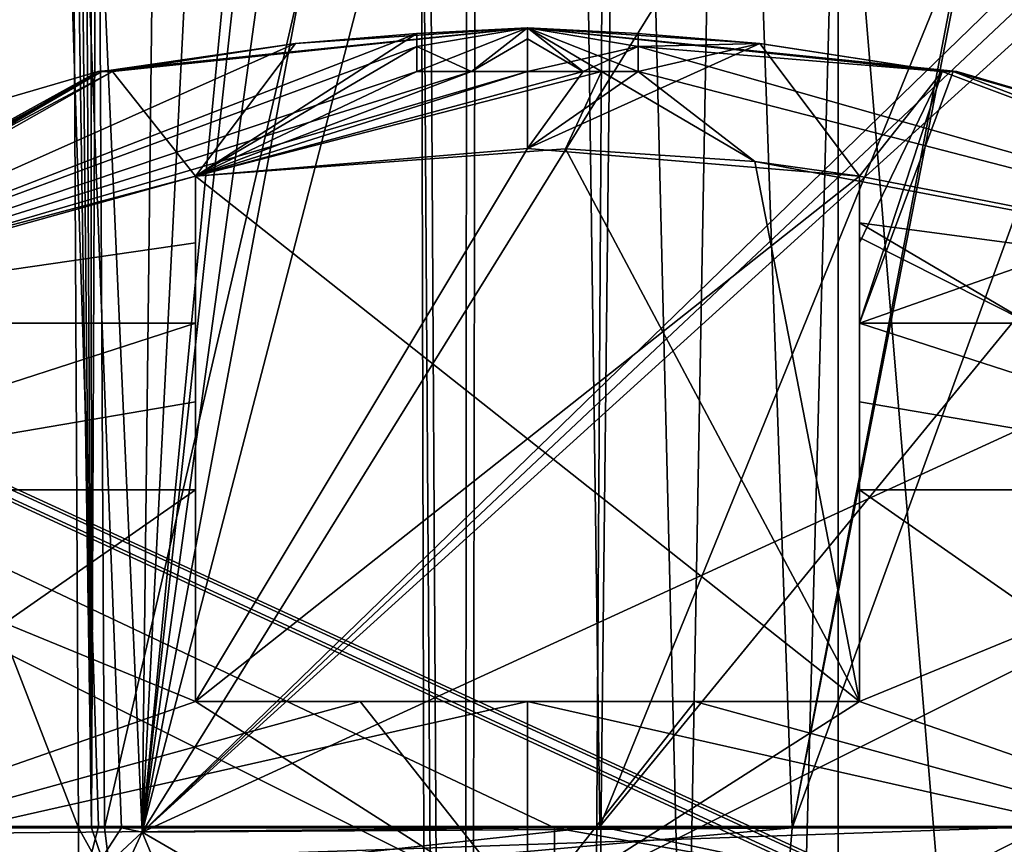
# Model space of a CAD drawing. Header units: millimetres. Extents: x -18.9 to 18.9, y -8.8 to 59.9.
# Tile 313 of 463: x 6.2 to 8.4, y 26.6 to 28.4. Entities that reach past the tile are written whole.
import ezdxf

# ---------------------------------------------------------------- set-up
doc = ezdxf.new("R2010")
doc.units = ezdxf.units.MM
doc.header["$LTSCALE"] = 65.185185
for name, color, linetype in [('1287', 7, 'CONTINUOUS'), ('1288', 7, 'CONTINUOUS'), ('1474', 7, 'CONTINUOUS'), ('1475', 7, 'CONTINUOUS'), ('1574', 7, 'CONTINUOUS'), ('1575', 7, 'CONTINUOUS'), ('1583', 7, 'CONTINUOUS'), ('1603', 7, 'CONTINUOUS'), ('1613', 7, 'CONTINUOUS'), ('1639', 7, 'CONTINUOUS'), ('1640', 7, 'CONTINUOUS'), ('1641', 7, 'CONTINUOUS'), ('1673', 7, 'CONTINUOUS'), ('1683', 7, 'CONTINUOUS'), ('1685', 7, 'CONTINUOUS'), ('2086', 7, 'CONTINUOUS'), ('2094', 7, 'CONTINUOUS'), ('2095', 7, 'CONTINUOUS'), ('2096', 7, 'CONTINUOUS'), ('2920', 7, 'CONTINUOUS'), ('3031', 7, 'CONTINUOUS'), ('3119', 7, 'CONTINUOUS'), ('3120', 7, 'CONTINUOUS'), ('3121', 7, 'CONTINUOUS'), ('3122', 7, 'CONTINUOUS'), ('3123', 7, 'CONTINUOUS'), ('3124', 7, 'CONTINUOUS'), ('3125', 7, 'CONTINUOUS'), ('3126', 7, 'CONTINUOUS'), ('3127', 7, 'CONTINUOUS'), ('3128', 7, 'CONTINUOUS')]:
    doc.layers.add(name, color=color, linetype=linetype)

msp = doc.modelspace()

# ---------------------------------------------------------------- linework, layer by layer
at = {"layer": '1287', "color": 7, "linetype": 'Continuous'}
for points in [[(7.1086, 32.4, 8.3562), (7.1086, 29.8178, 8.3562), (7.3235, -3.5, 7.2708), (7.1086, 32.4, 8.3562)], [(7.5416, 32.4, 6.846), (7.1086, 32.4, 8.3562), (7.3235, -3.5, 7.2708), (7.5416, 32.4, 6.846)], [(8.432, -3.5, 5.9497), (7.5416, 32.4, 6.846), (7.3235, -3.5, 7.2708), (8.432, -3.5, 5.9497)], [(8.7092, 32.4, 5.7947), (7.5416, 32.4, 6.846), (8.432, -3.5, 5.9497), (8.7092, 32.4, 5.7947)], [(7.1086, 29.8178, 8.3562), (7.2136, 29.4592, 9.1227), (7.1795, -3.5, 8.9873), (7.1086, 29.8178, 8.3562)], [(7.3235, -3.5, 7.2708), (7.1086, 29.8178, 8.3562), (7.1795, -3.5, 8.9873), (7.3235, -3.5, 7.2708)], [(7.2136, 29.4592, 9.1227), (7.2325, 29.4323, 9.1875), (7.1795, -3.5, 8.9873), (7.2136, 29.4592, 9.1227)], [(7.2325, 29.4323, 9.1875), (7.5455, 29.241, 9.8726), (7.1795, -3.5, 8.9873), (7.2325, 29.4323, 9.1875)], [(7.5455, 29.241, 9.8726), (7.7685, 29.2165, 10.18), (7.1795, -3.5, 8.9873), (7.5455, 29.241, 9.8726)], [(7.7685, 29.2165, 10.18), (8.0516, 29.1905, 10.4742), (7.1795, -3.5, 8.9873), (7.7685, 29.2165, 10.18)], [(8.0516, 29.1905, 10.4742), (8.0516, -3.5, 10.4742), (7.1795, -3.5, 8.9873), (8.0516, 29.1905, 10.4742)]]:
    msp.add_3dface(points, dxfattribs=at)
at = {"layer": '1288', "color": 7, "linetype": 'Continuous'}
for points in [[(8.0516, -3.5, 10.4742), (8.0516, 29.1905, 10.4742), (10.7699, -3.5, 12.9218), (8.0516, -3.5, 10.4742)], [(8.0516, 29.1905, 10.4742), (9.2835, 29.0956, 11.5834), (10.7699, -3.5, 12.9218), (8.0516, 29.1905, 10.4742)]]:
    msp.add_3dface(points, dxfattribs=at)
at = {"layer": '1474', "color": 7, "linetype": 'Continuous'}
for points in [[(9.4027, 30.5865, -9.5026), (7.9479, 26.593, -9.0068), (9.4347, 34.207, -9.3686), (9.4027, 30.5865, -9.5026)], [(9.4347, 34.207, -9.3686), (7.9479, 26.593, -9.0068), (9.0611, 32.393, -9.2017), (9.4347, 34.207, -9.3686)], [(7.7435, 32.393, -8.7714), (6.3942, 26.593, -9.0949), (6.3776, 29.6262, -8.9892), (7.7435, 32.393, -8.7714)], [(7.9479, 26.593, -9.0068), (6.3942, 26.593, -9.0949), (7.7435, 32.393, -8.7714), (7.9479, 26.593, -9.0068)], [(9.0611, 32.393, -9.2017), (7.9479, 26.593, -9.0068), (7.7435, 32.393, -8.7714), (9.0611, 32.393, -9.2017)], [(9.365, 26.593, -9.6497), (7.9479, 26.593, -9.0068), (9.4027, 30.5865, -9.5026), (9.365, 26.593, -9.6497)]]:
    msp.add_3dface(points, dxfattribs=at)
at = {"layer": '1475', "color": 7, "linetype": 'Continuous'}
for points in [[(6.3356, 26.593, -9.1037), (4.2931, 26.593, -9.1037), (4.0906, 32.393, -8.9011), (6.3356, 26.593, -9.1037)], [(6.3198, 29.6262, -8.9977), (6.3356, 26.593, -9.1037), (4.0906, 32.393, -8.9011), (6.3198, 29.6262, -8.9977)]]:
    msp.add_3dface(points, dxfattribs=at)
at = {"layer": '1574', "color": 7, "linetype": 'Continuous'}
for points in [[(6.3812, 26.5965, 12.2555), (6.1395, 34.2035, 11.9566), (5.9672, 26.5965, 12.0293), (6.3812, 26.5965, 12.2555)], [(6.4793, 26.5832, 12.3371), (6.5683, 34.2035, 12.2382), (6.1395, 34.2035, 11.9566), (6.4793, 26.5832, 12.3371)], [(6.4793, 26.5832, 12.3371), (6.1395, 34.2035, 11.9566), (6.4327, 26.5931, 12.2965), (6.4793, 26.5832, 12.3371)], [(6.4327, 26.5931, 12.2965), (6.1395, 34.2035, 11.9566), (6.3812, 26.5965, 12.2555), (6.4327, 26.5931, 12.2965)]]:
    msp.add_3dface(points, dxfattribs=at)
at = {"layer": '1575', "color": 7, "linetype": 'Continuous'}
for points in [[(6.5683, 34.2035, 12.2382), (6.4793, 26.5832, 12.3371), (6.7748, 32.4035, 12.4664), (6.5683, 34.2035, 12.2382)], [(6.7748, 32.4035, 12.4664), (6.4793, 26.5832, 12.3371), (6.7748, 29.6301, 12.5316), (6.7748, 32.4035, 12.4664)], [(6.7748, 29.6301, 12.5316), (6.4793, 26.5832, 12.3371), (6.7978, 29.495, 12.5555), (6.7748, 29.6301, 12.5316)], [(6.7978, 29.495, 12.5555), (6.4793, 26.5832, 12.3371), (6.865, 29.3722, 12.6189), (6.7978, 29.495, 12.5555)], [(6.865, 29.3722, 12.6189), (6.4793, 26.5832, 12.3371), (6.9832, 29.2686, 12.7277), (6.865, 29.3722, 12.6189)], [(6.9832, 29.2686, 12.7277), (6.4793, 26.5832, 12.3371), (7.1632, 29.2116, 12.8911), (6.9832, 29.2686, 12.7277)], [(7.1632, 29.2116, 12.8911), (6.4793, 26.5832, 12.3371), (8.0681, 29.1438, 13.7075), (7.1632, 29.2116, 12.8911)], [(8.0681, 29.1438, 13.7075), (6.4793, 26.5832, 12.3371), (9.0414, 29.0703, 14.5856), (8.0681, 29.1438, 13.7075)], [(9.0414, 29.0703, 14.5856), (6.4793, 26.5832, 12.3371), (9.0909, 29.0412, 14.6309), (9.0414, 29.0703, 14.5856)], [(9.0909, 29.0412, 14.6309), (6.4793, 26.5832, 12.3371), (9.1125, 28.9705, 14.6519), (9.0909, 29.0412, 14.6309)], [(9.1125, 28.9705, 14.6519), (6.4793, 26.5832, 12.3371), (9.0943, 27.7834, 14.6635), (9.1125, 28.9705, 14.6519)], [(9.0943, 27.7834, 14.6635), (6.4793, 26.5832, 12.3371), (8.5194, 26.5965, 14.1737), (9.0943, 27.7834, 14.6635)], [(6.4793, 26.5832, 12.3371), (6.5745, 26.5287, 12.4241), (8.5194, 26.5965, 14.1737), (6.4793, 26.5832, 12.3371)], [(8.5194, 26.5965, 14.1737), (6.5745, 26.5287, 12.4241), (8.3021, 26.4858, 13.9806), (8.5194, 26.5965, 14.1737)]]:
    msp.add_3dface(points, dxfattribs=at)
at = {"layer": '1583', "color": 7, "linetype": 'Continuous'}
for points in [[(5.0507, 34.2035, 6.356), (7.4082, 34.2035, 4.0342), (5.2841, 26.5965, 5.7554), (5.0507, 34.2035, 6.356)], [(5.2841, 26.5965, 5.7554), (7.4082, 34.2035, 4.0342), (7.5137, 26.5965, 3.8256), (5.2841, 26.5965, 5.7554)], [(7.4082, 34.2035, 4.0342), (10.6149, 34.2035, 3.2184), (7.5137, 26.5965, 3.8256), (7.4082, 34.2035, 4.0342)], [(10.6149, 34.2035, 3.2184), (10.4861, 30.2263, 3.1483), (7.5137, 26.5965, 3.8256), (10.6149, 34.2035, 3.2184)], [(10.4861, 30.2263, 3.1483), (10.3685, 26.5965, 3.0866), (7.5137, 26.5965, 3.8256), (10.4861, 30.2263, 3.1483)]]:
    msp.add_3dface(points, dxfattribs=at)
at = {"layer": '1603', "color": 7, "linetype": 'Continuous'}
for points in [[(8.7, 26.207, -7.5683), (8.7, 34.207, -7.8476), (-8.7, 34.207, -7.8476), (8.7, 26.207, -7.5683)], [(8.7, 26.207, -7.5683), (-8.7, 34.207, -7.8476), (8.3357, 26.3664, -7.5738), (8.7, 26.207, -7.5683)], [(-8.7, 34.207, -7.8476), (-7.4112, 26.593, -7.5817), (7.4112, 26.593, -7.5817), (-8.7, 34.207, -7.8476)], [(8.3357, 26.3664, -7.5738), (-8.7, 34.207, -7.8476), (8.071, 26.4665, -7.5773), (8.3357, 26.3664, -7.5738)], [(8.071, 26.4665, -7.5773), (-8.7, 34.207, -7.8476), (8.007, 26.4875, -7.5781), (8.071, 26.4665, -7.5773)], [(8.007, 26.4875, -7.5781), (-8.7, 34.207, -7.8476), (7.4112, 26.593, -7.5817), (8.007, 26.4875, -7.5781)]]:
    msp.add_3dface(points, dxfattribs=at)
at = {"layer": '1613', "color": 7, "linetype": 'Continuous'}
for points in [[(6.3198, 29.6262, -8.9977), (6.3056, 32.393, -8.9011), (6.3652, 26.5929, -9.1014), (6.3198, 29.6262, -8.9977)], [(6.3652, 26.5929, -9.1014), (6.3056, 32.393, -8.9011), (6.3344, 32.3929, -8.899), (6.3652, 26.5929, -9.1014)], [(6.3627, 32.393, -8.8928), (6.3652, 26.5929, -9.1014), (6.3344, 32.3929, -8.899), (6.3627, 32.393, -8.8928)], [(6.3627, 32.393, -8.8928), (6.3776, 29.6262, -8.9892), (6.3652, 26.5929, -9.1014), (6.3627, 32.393, -8.8928)], [(6.3356, 26.593, -9.1037), (6.3198, 29.6262, -8.9977), (6.3652, 26.5929, -9.1014), (6.3356, 26.593, -9.1037)], [(6.3776, 29.6262, -8.9892), (6.3942, 26.593, -9.0949), (6.3652, 26.5929, -9.1014), (6.3776, 29.6262, -8.9892)]]:
    msp.add_3dface(points, dxfattribs=at)
at = {"layer": '1639', "color": 7, "linetype": 'Continuous'}
for points in [[(4.2931, 26.593, -9.1037), (6.3356, 26.593, -9.1037), (6.3356, 26.4561, -9.1646), (4.2931, 26.593, -9.1037)], [(4.2931, 26.4788, -9.1445), (4.2931, 26.593, -9.1037), (6.3356, 26.4561, -9.1646), (4.2931, 26.4788, -9.1445)]]:
    msp.add_3dface(points, dxfattribs=at)
at = {"layer": '1640', "color": 7, "linetype": 'Continuous'}
for points in [[(6.3356, 26.593, -9.1037), (6.3652, 26.5929, -9.1014), (6.4121, 26.4561, -9.1531), (6.3356, 26.593, -9.1037)], [(6.3356, 26.4561, -9.1646), (6.3356, 26.593, -9.1037), (6.4121, 26.4561, -9.1531), (6.3356, 26.4561, -9.1646)], [(6.3652, 26.5929, -9.1014), (6.3942, 26.593, -9.0949), (6.4121, 26.4561, -9.1531), (6.3652, 26.5929, -9.1014)]]:
    msp.add_3dface(points, dxfattribs=at)
at = {"layer": '1641', "color": 7, "linetype": 'Continuous'}
for points in [[(6.3942, 26.593, -9.0949), (7.9479, 26.593, -9.0068), (6.4121, 26.4561, -9.1531), (6.3942, 26.593, -9.0949)], [(6.4121, 26.4561, -9.1531), (7.9479, 26.593, -9.0068), (7.9367, 26.4561, -9.0667), (6.4121, 26.4561, -9.1531)], [(7.9479, 26.593, -9.0068), (9.365, 26.593, -9.6497), (7.9367, 26.4561, -9.0667), (7.9479, 26.593, -9.0068)], [(7.9367, 26.4561, -9.0667), (9.365, 26.593, -9.6497), (9.3273, 26.4561, -9.6975), (7.9367, 26.4561, -9.0667)]]:
    msp.add_3dface(points, dxfattribs=at)
at = {"layer": '1673', "color": 7, "linetype": 'Continuous'}
for points in [[(4.831, 26.4573, 6.3521), (5.2841, 26.5965, 5.7554), (6.2483, 26.4573, 4.6165), (4.831, 26.4573, 6.3521)], [(5.2841, 26.5965, 5.7554), (7.5137, 26.5965, 3.8256), (6.2483, 26.4573, 4.6165), (5.2841, 26.5965, 5.7554)], [(6.2483, 26.4573, 4.6165), (7.5137, 26.5965, 3.8256), (8.1692, 26.4573, 3.4627), (6.2483, 26.4573, 4.6165)], [(7.5137, 26.5965, 3.8256), (10.3685, 26.5965, 3.0866), (8.1692, 26.4573, 3.4627), (7.5137, 26.5965, 3.8256)], [(10.3685, 26.5965, 3.0866), (10.3671, 26.4573, 3.0268), (8.1692, 26.4573, 3.4627), (10.3685, 26.5965, 3.0866)]]:
    msp.add_3dface(points, dxfattribs=at)
at = {"layer": '1683', "color": 7, "linetype": 'Continuous'}
for points in [[(7.4112, 26.593, -7.5817), (-7.4112, 26.593, -7.5817), (-7.4112, 26.4561, -7.5208), (7.4112, 26.593, -7.5817)], [(7.4112, 26.4561, -7.5208), (7.4112, 26.593, -7.5817), (-7.4112, 26.4561, -7.5208), (7.4112, 26.4561, -7.5208)]]:
    msp.add_3dface(points, dxfattribs=at)
at = {"layer": '1685', "color": 7, "linetype": 'Continuous'}
msp.add_3dface([(8.007, 26.4875, -7.5781), (7.4112, 26.593, -7.5817), (7.4112, 26.4561, -7.5208), (8.007, 26.4875, -7.5781)], dxfattribs=at)
at = {"layer": '2086', "color": 7, "linetype": 'Continuous'}
for points in [[(5.9672, 26.5965, 12.0293), (5.4659, 26.4573, 11.9954), (6.3449, 26.4573, 12.303), (5.9672, 26.5965, 12.0293)], [(6.3812, 26.5965, 12.2555), (5.9672, 26.5965, 12.0293), (6.3449, 26.4573, 12.303), (6.3812, 26.5965, 12.2555)]]:
    msp.add_3dface(points, dxfattribs=at)
at = {"layer": '2094', "color": 7, "linetype": 'Continuous'}
for points in [[(6.4793, 26.5832, 12.3371), (6.4198, 26.4545, 12.3553), (6.5637, 26.3807, 12.4574), (6.4793, 26.5832, 12.3371)], [(6.5745, 26.5287, 12.4241), (6.4793, 26.5832, 12.3371), (6.5637, 26.3807, 12.4574), (6.5745, 26.5287, 12.4241)]]:
    msp.add_3dface(points, dxfattribs=at)
at = {"layer": '2095', "color": 7, "linetype": 'Continuous'}
for points in [[(6.4327, 26.5931, 12.2965), (6.3812, 26.5965, 12.2555), (6.3449, 26.4573, 12.303), (6.4327, 26.5931, 12.2965)], [(6.4793, 26.5832, 12.3371), (6.4327, 26.5931, 12.2965), (6.3449, 26.4573, 12.303), (6.4793, 26.5832, 12.3371)], [(6.4793, 26.5832, 12.3371), (6.3449, 26.4573, 12.303), (6.4198, 26.4545, 12.3553), (6.4793, 26.5832, 12.3371)]]:
    msp.add_3dface(points, dxfattribs=at)
at = {"layer": '2096', "color": 7, "linetype": 'Continuous'}
for points in [[(8.5194, 26.5965, 14.1737), (8.3021, 26.4858, 13.9806), (8.3288, 26.3723, 14.1064), (8.5194, 26.5965, 14.1737)], [(8.4794, 26.4573, 14.2181), (8.5194, 26.5965, 14.1737), (8.3288, 26.3723, 14.1064), (8.4794, 26.4573, 14.2181)]]:
    msp.add_3dface(points, dxfattribs=at)
at = {"layer": '2920', "color": 7, "linetype": 'Continuous'}
for points in [[(7.1, 28.358, -12.7925), (6.6, 28.0655, -13.8082), (7.1, 28.3871, -12.4582), (7.1, 28.358, -12.7925)], [(7.1, 28.3871, -12.4582), (6.6, 28.0655, -13.8082), (6.8258, 28.365, -12.4582), (7.1, 28.3871, -12.4582)], [(7.6, 28.3871, -12.4582), (7.8749, 28.3649, -12.4582), (7.6, 28.3582, -12.791), (7.6, 28.3871, -12.4582)], [(6.8258, 28.365, -12.4582), (6.6, 28.0655, -13.8082), (6.4128, 28.3017, -12.4582), (6.8258, 28.365, -12.4582)], [(8.1, 28.0655, -13.8082), (7.35, 28.1276, -13.8082), (7.8749, 28.3649, -12.4582), (8.1, 28.0655, -13.8082)], [(7.8749, 28.3649, -12.4582), (7.35, 28.1276, -13.8082), (7.6, 28.3017, -13.1454), (7.8749, 28.3649, -12.4582)], [(7.6, 28.3582, -12.791), (7.8749, 28.3649, -12.4582), (7.6, 28.3017, -13.1454), (7.6, 28.3582, -12.791)], [(8.2872, 28.3017, -12.4582), (8.1, 28.0655, -13.8082), (7.8749, 28.3649, -12.4582), (8.2872, 28.3017, -12.4582)], [(7.1, 28.3017, -13.1454), (6.6, 28.0655, -13.8082), (7.1, 28.358, -12.7925), (7.1, 28.3017, -13.1454)], [(5.6166, 28.0786, -12.2082), (6.38, 28.3017, -12.2082), (5.3492, 27.7333, -13.6223), (5.6166, 28.0786, -12.2082)], [(6.38, 28.3017, -12.2082), (6.3883, 28.3017, -12.3343), (5.3492, 27.7333, -13.6223), (6.38, 28.3017, -12.2082)], [(6.4128, 28.3017, -12.4582), (6.6, 28.0655, -13.8082), (5.3492, 27.7333, -13.6223), (6.4128, 28.3017, -12.4582)], [(6.3883, 28.3017, -12.3343), (6.4128, 28.3017, -12.4582), (5.3492, 27.7333, -13.6223), (6.3883, 28.3017, -12.3343)], [(7.35, 28.1276, -13.8082), (6.6, 28.0655, -13.8082), (7.35, 28.3017, -13.1782), (7.35, 28.1276, -13.8082)], [(7.35, 28.3017, -13.1782), (6.6, 28.0655, -13.8082), (7.2239, 28.3017, -13.1699), (7.35, 28.3017, -13.1782)], [(7.2239, 28.3017, -13.1699), (6.6, 28.0655, -13.8082), (7.1, 28.3017, -13.1454), (7.2239, 28.3017, -13.1699)], [(7.6, 28.3017, -13.1454), (7.35, 28.1276, -13.8082), (7.4761, 28.3017, -13.1699), (7.6, 28.3017, -13.1454)], [(7.4761, 28.3017, -13.1699), (7.35, 28.1276, -13.8082), (7.35, 28.3017, -13.1782), (7.4761, 28.3017, -13.1699)], [(9.0834, 28.0786, -12.2082), (8.1, 27.7333, -14.5406), (8.3117, 28.3017, -12.3343), (9.0834, 28.0786, -12.2082)], [(8.1, 27.9149, -14.1813), (8.1, 28.0655, -13.8082), (8.2872, 28.3017, -12.4582), (8.1, 27.9149, -14.1813)], [(8.1, 27.7333, -14.5406), (8.1, 27.9149, -14.1813), (8.2872, 28.3017, -12.4582), (8.1, 27.7333, -14.5406)], [(8.3117, 28.3017, -12.3343), (8.1, 27.7333, -14.5406), (8.2872, 28.3017, -12.4582), (8.3117, 28.3017, -12.3343)], [(8.32, 28.3017, -12.2082), (9.0834, 28.0786, -12.2082), (8.3117, 28.3017, -12.3343), (8.32, 28.3017, -12.2082)], [(8.1, 27.7333, -14.5406), (9.0834, 28.0786, -12.2082), (9.3296, 27.7335, -13.6512), (8.1, 27.7333, -14.5406)], [(6.6, 28.0655, -13.8082), (6.6, 27.9149, -14.1812), (5.3492, 27.7333, -13.6223), (6.6, 28.0655, -13.8082)], [(6.6, 27.9149, -14.1812), (6.6, 27.7333, -14.5406), (5.3492, 27.7333, -13.6223), (6.6, 27.9149, -14.1812)]]:
    msp.add_3dface(points, dxfattribs=at)
at = {"layer": '3031', "color": 7, "linetype": 'Continuous'}
for points in [[(6.8251, 28.3649, -11.9582), (5.4076, 27.7334, -10.7153), (7.1, 28.3871, -11.9582), (6.8251, 28.3649, -11.9582)], [(7.1, 28.3871, -11.9582), (5.4076, 27.7334, -10.7153), (7.1, 28.3582, -11.6253), (7.1, 28.3871, -11.9582)], [(7.6, 28.3871, -11.9582), (7.6, 28.358, -11.6239), (7.8742, 28.365, -11.9582), (7.6, 28.3871, -11.9582)], [(6.4128, 28.3017, -11.9582), (5.4076, 27.7334, -10.7153), (6.8251, 28.3649, -11.9582), (6.4128, 28.3017, -11.9582)], [(7.8742, 28.365, -11.9582), (7.6, 28.358, -11.6239), (8.2872, 28.3017, -11.9582), (7.8742, 28.365, -11.9582)], [(7.1, 28.3582, -11.6253), (5.4076, 27.7334, -10.7153), (7.1, 28.3017, -11.271), (7.1, 28.3582, -11.6253)], [(7.6, 28.358, -11.6239), (7.6, 28.3017, -11.271), (9.8, 27.7333, -12.2082), (7.6, 28.358, -11.6239)], [(8.2872, 28.3017, -11.9582), (7.6, 28.358, -11.6239), (9.8, 27.7333, -12.2082), (8.2872, 28.3017, -11.9582)], [(5.4076, 27.7334, -10.7153), (6.6, 28.0655, -10.6082), (7.35, 28.3017, -11.2382), (5.4076, 27.7334, -10.7153)], [(5.6166, 28.0786, -12.2082), (5.4076, 27.7334, -10.7153), (6.38, 28.3017, -12.2082), (5.6166, 28.0786, -12.2082)], [(6.38, 28.3017, -12.2082), (5.4076, 27.7334, -10.7153), (6.3883, 28.3017, -12.0821), (6.38, 28.3017, -12.2082)], [(6.3883, 28.3017, -12.0821), (5.4076, 27.7334, -10.7153), (6.4128, 28.3017, -11.9582), (6.3883, 28.3017, -12.0821)], [(7.1, 28.3017, -11.271), (5.4076, 27.7334, -10.7153), (7.2239, 28.3017, -11.2464), (7.1, 28.3017, -11.271)], [(7.2239, 28.3017, -11.2464), (5.4076, 27.7334, -10.7153), (7.35, 28.3017, -11.2382), (7.2239, 28.3017, -11.2464)], [(7.35, 28.3017, -11.2382), (6.6, 28.0655, -10.6082), (7.4761, 28.3017, -11.2464), (7.35, 28.3017, -11.2382)], [(7.4761, 28.3017, -11.2464), (6.6, 28.0655, -10.6082), (7.5172, 28.3017, -11.2527), (7.4761, 28.3017, -11.2464)], [(7.5172, 28.3017, -11.2527), (6.6, 28.0655, -10.6082), (7.4356, 28.1268, -10.6082), (7.5172, 28.3017, -11.2527)], [(7.8633, 28.0987, -10.6082), (7.5172, 28.3017, -11.2527), (7.4356, 28.1268, -10.6082), (7.8633, 28.0987, -10.6082)], [(7.5172, 28.3017, -11.2527), (7.8633, 28.0987, -10.6082), (7.6, 28.3017, -11.271), (7.5172, 28.3017, -11.2527)], [(7.6, 28.3017, -11.271), (7.8633, 28.0987, -10.6082), (9.8, 27.7333, -12.2082), (7.6, 28.3017, -11.271)], [(8.3117, 28.3017, -12.0821), (8.2872, 28.3017, -11.9582), (9.8, 27.7333, -12.2082), (8.3117, 28.3017, -12.0821)], [(8.32, 28.3017, -12.2082), (8.3117, 28.3017, -12.0821), (9.0834, 28.0786, -12.2082), (8.32, 28.3017, -12.2082)], [(9.0834, 28.0786, -12.2082), (8.3117, 28.3017, -12.0821), (9.8, 27.7333, -12.2082), (9.0834, 28.0786, -12.2082)], [(9.8, 27.7333, -12.2082), (7.8633, 28.0987, -10.6082), (8.1, 28.0655, -10.6082), (9.8, 27.7333, -12.2082)], [(6.6, 27.7333, -9.8758), (6.6, 28.0655, -10.6082), (5.4076, 27.7334, -10.7153), (6.6, 27.7333, -9.8758)], [(6.6, 27.9175, -10.2408), (6.6, 28.0655, -10.6082), (6.6, 27.7333, -9.8758), (6.6, 27.9175, -10.2408)], [(8.1, 27.9597, -10.337), (9.8, 27.7333, -12.2082), (8.1, 28.0655, -10.6082), (8.1, 27.9597, -10.337)], [(8.4838, 27.7333, -10.0364), (9.8, 27.7333, -12.2082), (8.1, 27.9597, -10.337), (8.4838, 27.7333, -10.0364)], [(8.4838, 27.7333, -10.0364), (8.1, 27.9597, -10.337), (8.1, 27.927, -10.262), (8.4838, 27.7333, -10.0364)], [(8.1, 27.7333, -9.8758), (8.4838, 27.7333, -10.0364), (8.1, 27.927, -10.262), (8.1, 27.7333, -9.8758)]]:
    msp.add_3dface(points, dxfattribs=at)
at = {"layer": '3119', "color": 7, "linetype": 'Continuous'}
for points in [[(7.4761, 28.3017, -11.2464), (7.5172, 28.3017, -11.2527), (7.35, 28.4, -12.2082), (7.4761, 28.3017, -11.2464)], [(7.35, 28.3754, -11.7207), (7.4761, 28.3017, -11.2464), (7.35, 28.4, -12.2082), (7.35, 28.3754, -11.7207)], [(7.5172, 28.3017, -11.2527), (7.6, 28.3017, -11.271), (7.35, 28.4, -12.2082), (7.5172, 28.3017, -11.2527)], [(7.6, 28.3017, -11.271), (7.6, 28.358, -11.6239), (7.35, 28.4, -12.2082), (7.6, 28.3017, -11.271)], [(7.6, 28.358, -11.6239), (7.6, 28.3871, -11.9582), (7.35, 28.4, -12.2082), (7.6, 28.358, -11.6239)], [(7.6, 28.3871, -11.9582), (7.8742, 28.365, -11.9582), (7.35, 28.4, -12.2082), (7.6, 28.3871, -11.9582)], [(7.8742, 28.365, -11.9582), (8.2872, 28.3017, -11.9582), (7.35, 28.4, -12.2082), (7.8742, 28.365, -11.9582)], [(8.2872, 28.3017, -11.9582), (8.3117, 28.3017, -12.0821), (7.35, 28.4, -12.2082), (8.2872, 28.3017, -11.9582)], [(8.3117, 28.3017, -12.0821), (8.32, 28.3017, -12.2082), (7.35, 28.4, -12.2082), (8.3117, 28.3017, -12.0821)], [(8.32, 28.3017, -12.2082), (8.3117, 28.3017, -12.3343), (7.35, 28.4, -12.2082), (8.32, 28.3017, -12.2082)], [(8.3117, 28.3017, -12.3343), (8.2872, 28.3017, -12.4582), (7.35, 28.4, -12.2082), (8.3117, 28.3017, -12.3343)], [(8.2872, 28.3017, -12.4582), (7.8749, 28.3649, -12.4582), (7.35, 28.4, -12.2082), (8.2872, 28.3017, -12.4582)], [(7.8749, 28.3649, -12.4582), (7.6, 28.3871, -12.4582), (7.35, 28.4, -12.2082), (7.8749, 28.3649, -12.4582)], [(7.6, 28.3871, -12.4582), (7.6, 28.3582, -12.791), (7.35, 28.4, -12.2082), (7.6, 28.3871, -12.4582)], [(7.6, 28.3582, -12.791), (7.35, 28.3017, -13.1782), (7.35, 28.4, -12.2082), (7.6, 28.3582, -12.791)], [(7.35, 28.4, -12.2082), (7.35, 28.3017, -13.1782), (7.35, 28.3754, -12.6957), (7.35, 28.4, -12.2082)], [(7.35, 28.3017, -11.2382), (7.4761, 28.3017, -11.2464), (7.35, 28.3754, -11.7207), (7.35, 28.3017, -11.2382)], [(7.6, 28.3582, -12.791), (7.4761, 28.3017, -13.1699), (7.35, 28.3017, -13.1782), (7.6, 28.3582, -12.791)], [(7.6, 28.3582, -12.791), (7.6, 28.3017, -13.1454), (7.4761, 28.3017, -13.1699), (7.6, 28.3582, -12.791)]]:
    msp.add_3dface(points, dxfattribs=at)
at = {"layer": '3120', "color": 7, "linetype": 'Continuous'}
for points in [[(9.4713, 26.4, -14.3295), (7.35, 26.4, -15.2082), (9.2644, 27.3568, -14.518), (9.4713, 26.4, -14.3295)], [(7.35, 26.4, -15.2082), (8.1, 26.8784, -15.1129), (9.2644, 27.3568, -14.518), (7.35, 26.4, -15.2082)], [(8.1, 26.8784, -9.3035), (9.4713, 26.4, -10.0869), (8.1, 27.3568, -9.3035), (8.1, 26.8784, -9.3035)], [(8.1, 27.3568, -9.3035), (9.4713, 26.4, -10.0869), (9.2644, 27.3568, -9.8984), (8.1, 27.3568, -9.3035)], [(8.1, 26.8784, -15.1129), (8.1, 27.3568, -15.1129), (9.2644, 27.3568, -14.518), (8.1, 26.8784, -15.1129)], [(8.1, 26.8784, -15.1129), (7.35, 26.4, -15.2082), (7.728, 26.8784, -15.1843), (8.1, 26.8784, -15.1129)], [(7.728, 26.8784, -15.1843), (7.35, 26.4, -15.2082), (7.35, 26.8784, -15.2082), (7.728, 26.8784, -15.1843)], [(7.35, 26.4, -9.2082), (9.4713, 26.4, -10.0869), (7.35, 26.8784, -9.2082), (7.35, 26.4, -9.2082)], [(7.35, 26.8784, -9.2082), (9.4713, 26.4, -10.0869), (7.728, 26.8784, -9.2321), (7.35, 26.8784, -9.2082)], [(7.728, 26.8784, -9.2321), (9.4713, 26.4, -10.0869), (8.1, 26.8784, -9.3035), (7.728, 26.8784, -9.2321)]]:
    msp.add_3dface(points, dxfattribs=at)
at = {"layer": '3121', "color": 7, "linetype": 'Continuous'}
for points in [[(6.38, 28.3017, -12.2082), (6.3883, 28.3017, -12.0821), (7.35, 28.4, -12.2082), (6.38, 28.3017, -12.2082)], [(6.3883, 28.3017, -12.3343), (6.38, 28.3017, -12.2082), (7.35, 28.4, -12.2082), (6.3883, 28.3017, -12.3343)], [(6.3883, 28.3017, -12.0821), (6.4128, 28.3017, -11.9582), (7.35, 28.4, -12.2082), (6.3883, 28.3017, -12.0821)], [(6.8258, 28.365, -12.4582), (6.3883, 28.3017, -12.3343), (7.35, 28.4, -12.2082), (6.8258, 28.365, -12.4582)], [(6.4128, 28.3017, -11.9582), (6.8251, 28.3649, -11.9582), (7.35, 28.4, -12.2082), (6.4128, 28.3017, -11.9582)], [(6.8251, 28.3649, -11.9582), (7.1, 28.3871, -11.9582), (7.35, 28.4, -12.2082), (6.8251, 28.3649, -11.9582)], [(7.1, 28.3871, -12.4582), (6.8258, 28.365, -12.4582), (7.35, 28.4, -12.2082), (7.1, 28.3871, -12.4582)], [(7.1, 28.3871, -11.9582), (7.1, 28.3582, -11.6253), (7.35, 28.4, -12.2082), (7.1, 28.3871, -11.9582)], [(7.1, 28.3582, -11.6253), (7.2239, 28.3017, -11.2464), (7.35, 28.4, -12.2082), (7.1, 28.3582, -11.6253)], [(7.2239, 28.3017, -13.1699), (7.1, 28.3017, -13.1454), (7.35, 28.4, -12.2082), (7.2239, 28.3017, -13.1699)], [(7.1, 28.3017, -13.1454), (7.1, 28.358, -12.7925), (7.35, 28.4, -12.2082), (7.1, 28.3017, -13.1454)], [(7.1, 28.358, -12.7925), (7.1, 28.3871, -12.4582), (7.35, 28.4, -12.2082), (7.1, 28.358, -12.7925)], [(7.2239, 28.3017, -11.2464), (7.35, 28.3017, -11.2382), (7.35, 28.4, -12.2082), (7.2239, 28.3017, -11.2464)], [(7.2239, 28.3017, -13.1699), (7.35, 28.4, -12.2082), (7.35, 28.3754, -12.6957), (7.2239, 28.3017, -13.1699)], [(7.35, 28.3017, -11.2382), (7.35, 28.3754, -11.7207), (7.35, 28.4, -12.2082), (7.35, 28.3017, -11.2382)], [(6.8258, 28.365, -12.4582), (6.4128, 28.3017, -12.4582), (6.3883, 28.3017, -12.3343), (6.8258, 28.365, -12.4582)], [(7.35, 28.3017, -13.1782), (7.2239, 28.3017, -13.1699), (7.35, 28.3754, -12.6957), (7.35, 28.3017, -13.1782)], [(7.1, 28.3582, -11.6253), (7.1, 28.3017, -11.271), (7.2239, 28.3017, -11.2464), (7.1, 28.3582, -11.6253)], [(5.3492, 27.7333, -13.6223), (6.6, 27.7333, -14.5406), (5.4356, 27.3568, -14.518), (5.3492, 27.7333, -13.6223)], [(6.6, 27.7333, -9.8758), (5.4076, 27.7334, -10.7153), (5.4356, 27.3568, -9.8984), (6.6, 27.7333, -9.8758)], [(6.6, 27.3568, -9.3035), (6.6, 27.7333, -9.8758), (5.4356, 27.3568, -9.8984), (6.6, 27.3568, -9.3035)], [(6.6, 27.7333, -14.5406), (6.6, 27.5553, -14.8335), (5.4356, 27.3568, -14.518), (6.6, 27.7333, -14.5406)], [(6.6, 27.5553, -9.5829), (6.6, 27.7333, -9.8758), (6.6, 27.3568, -9.3035), (6.6, 27.5553, -9.5829)], [(8.1, 27.7333, -14.5406), (9.3296, 27.7335, -13.6512), (9.2644, 27.3568, -14.518), (8.1, 27.7333, -14.5406)], [(8.4838, 27.7333, -10.0364), (8.1, 27.7333, -9.8758), (9.2644, 27.3568, -9.8984), (8.4838, 27.7333, -10.0364)], [(9.2644, 27.3568, -9.8984), (8.1, 27.7333, -9.8758), (8.1, 27.5553, -9.5829), (9.2644, 27.3568, -9.8984)], [(8.1, 27.3568, -15.1129), (8.1, 27.7333, -14.5406), (9.2644, 27.3568, -14.518), (8.1, 27.3568, -15.1129)], [(8.1, 27.7333, -14.5406), (8.1, 27.3568, -15.1129), (8.1, 27.5553, -14.8335), (8.1, 27.7333, -14.5406)], [(6.6, 27.5553, -14.8335), (6.6, 27.3568, -15.1129), (5.4356, 27.3568, -14.518), (6.6, 27.5553, -14.8335)], [(8.1, 27.3568, -9.3035), (9.2644, 27.3568, -9.8984), (8.1, 27.5553, -9.5829), (8.1, 27.3568, -9.3035)]]:
    msp.add_3dface(points, dxfattribs=at)
at = {"layer": '3122', "color": 7, "linetype": 'Continuous'}
for points in [[(6.6, 27.3568, -15.1129), (5.2287, 26.4, -14.3295), (5.4356, 27.3568, -14.518), (6.6, 27.3568, -15.1129)], [(5.2287, 26.4, -14.3295), (6.6, 27.3568, -15.1129), (6.6, 26.8784, -15.1129), (5.2287, 26.4, -14.3295)], [(5.2287, 26.4, -10.0869), (7.35, 26.4, -9.2082), (5.4356, 27.3568, -9.8984), (5.2287, 26.4, -10.0869)], [(5.4356, 27.3568, -9.8984), (7.35, 26.4, -9.2082), (6.6, 26.8784, -9.3035), (5.4356, 27.3568, -9.8984)], [(6.6, 27.3568, -9.3035), (5.4356, 27.3568, -9.8984), (6.6, 26.8784, -9.3035), (6.6, 27.3568, -9.3035)], [(7.35, 26.4, -15.2082), (5.2287, 26.4, -14.3295), (7.35, 26.8784, -15.2082), (7.35, 26.4, -15.2082)], [(7.35, 26.8784, -15.2082), (5.2287, 26.4, -14.3295), (6.972, 26.8784, -15.1843), (7.35, 26.8784, -15.2082)], [(6.972, 26.8784, -15.1843), (5.2287, 26.4, -14.3295), (6.6, 26.8784, -15.1129), (6.972, 26.8784, -15.1843)], [(6.6, 26.8784, -9.3035), (7.35, 26.4, -9.2082), (6.972, 26.8784, -9.2321), (6.6, 26.8784, -9.3035)], [(7.35, 26.4, -9.2082), (7.35, 26.8784, -9.2082), (6.972, 26.8784, -9.2321), (7.35, 26.4, -9.2082)]]:
    msp.add_3dface(points, dxfattribs=at)
at = {"layer": '3123', "color": 7, "linetype": 'Continuous'}
for points in [[(6.6, 28.0655, -10.6082), (6.6, 27.9175, -10.2408), (6.6, 26.8784, -10.6082), (6.6, 28.0655, -10.6082)], [(6.6, 27.9149, -14.1812), (6.6, 28.0655, -13.8082), (6.6, 26.8784, -15.1129), (6.6, 27.9149, -14.1812)], [(6.6, 26.8784, -15.1129), (6.6, 28.0655, -13.8082), (6.6, 26.8784, -13.8082), (6.6, 26.8784, -15.1129)], [(6.6, 27.9175, -10.2408), (6.6, 27.7333, -9.8758), (6.6, 26.8784, -10.6082), (6.6, 27.9175, -10.2408)], [(6.6, 27.7333, -14.5406), (6.6, 27.9149, -14.1812), (6.6, 26.8784, -15.1129), (6.6, 27.7333, -14.5406)], [(6.6, 27.7333, -9.8758), (6.6, 27.5553, -9.5829), (6.6, 26.8784, -10.6082), (6.6, 27.7333, -9.8758)], [(6.6, 27.5553, -14.8335), (6.6, 27.7333, -14.5406), (6.6, 26.8784, -15.1129), (6.6, 27.5553, -14.8335)], [(6.6, 27.3568, -15.1129), (6.6, 27.5553, -14.8335), (6.6, 26.8784, -15.1129), (6.6, 27.3568, -15.1129)], [(6.6, 27.5553, -9.5829), (6.6, 27.3568, -9.3035), (6.6, 26.8784, -10.6082), (6.6, 27.5553, -9.5829)], [(6.6, 27.3568, -9.3035), (6.6, 26.8784, -9.3035), (6.6, 26.8784, -10.6082), (6.6, 27.3568, -9.3035)]]:
    msp.add_3dface(points, dxfattribs=at)
at = {"layer": '3124', "color": 7, "linetype": 'Continuous'}
for points in [[(8.1, 27.9597, -10.337), (8.1, 28.0655, -10.6082), (8.1, 26.8784, -9.3035), (8.1, 27.9597, -10.337)], [(8.1, 26.8784, -9.3035), (8.1, 28.0655, -10.6082), (8.1, 26.8784, -10.6082), (8.1, 26.8784, -9.3035)], [(8.1, 28.0655, -13.8082), (8.1, 27.9149, -14.1813), (8.1, 26.8784, -13.8082), (8.1, 28.0655, -13.8082)], [(8.1, 27.927, -10.262), (8.1, 27.9597, -10.337), (8.1, 26.8784, -9.3035), (8.1, 27.927, -10.262)], [(8.1, 27.7333, -9.8758), (8.1, 27.927, -10.262), (8.1, 26.8784, -9.3035), (8.1, 27.7333, -9.8758)], [(8.1, 27.9149, -14.1813), (8.1, 27.7333, -14.5406), (8.1, 26.8784, -13.8082), (8.1, 27.9149, -14.1813)], [(8.1, 27.7333, -9.8758), (8.1, 26.8784, -9.3035), (8.1, 27.5553, -9.5829), (8.1, 27.7333, -9.8758)], [(8.1, 27.7333, -14.5406), (8.1, 27.5553, -14.8335), (8.1, 26.8784, -13.8082), (8.1, 27.7333, -14.5406)], [(8.1, 27.5553, -14.8335), (8.1, 27.3568, -15.1129), (8.1, 26.8784, -13.8082), (8.1, 27.5553, -14.8335)], [(8.1, 26.8784, -9.3035), (8.1, 27.3568, -9.3035), (8.1, 27.5553, -9.5829), (8.1, 26.8784, -9.3035)], [(8.1, 27.3568, -15.1129), (8.1, 26.8784, -15.1129), (8.1, 26.8784, -13.8082), (8.1, 27.3568, -15.1129)]]:
    msp.add_3dface(points, dxfattribs=at)
at = {"layer": '3125', "color": 7, "linetype": 'Continuous'}
for points in [[(7.35, 26.8784, -9.2082), (7.728, 26.8784, -9.2321), (6.6, 26.8784, -10.6082), (7.35, 26.8784, -9.2082)], [(6.972, 26.8784, -9.2321), (7.35, 26.8784, -9.2082), (6.6, 26.8784, -10.6082), (6.972, 26.8784, -9.2321)], [(7.728, 26.8784, -9.2321), (8.1, 26.8784, -9.3035), (6.6, 26.8784, -10.6082), (7.728, 26.8784, -9.2321)], [(6.6, 26.8784, -10.6082), (8.1, 26.8784, -9.3035), (8.1, 26.8784, -10.6082), (6.6, 26.8784, -10.6082)], [(6.6, 26.8784, -9.3035), (6.972, 26.8784, -9.2321), (6.6, 26.8784, -10.6082), (6.6, 26.8784, -9.3035)]]:
    msp.add_3dface(points, dxfattribs=at)
at = {"layer": '3126', "color": 7, "linetype": 'Continuous'}
for points in [[(7.4356, 28.1268, -10.6082), (6.6, 28.0655, -10.6082), (8.1, 26.8784, -10.6082), (7.4356, 28.1268, -10.6082)], [(7.8633, 28.0987, -10.6082), (7.4356, 28.1268, -10.6082), (8.1, 26.8784, -10.6082), (7.8633, 28.0987, -10.6082)], [(8.1, 28.0655, -10.6082), (7.8633, 28.0987, -10.6082), (8.1, 26.8784, -10.6082), (8.1, 28.0655, -10.6082)], [(6.6, 28.0655, -10.6082), (6.6, 26.8784, -10.6082), (8.1, 26.8784, -10.6082), (6.6, 28.0655, -10.6082)]]:
    msp.add_3dface(points, dxfattribs=at)
at = {"layer": '3127', "color": 7, "linetype": 'Continuous'}
for points in [[(6.6, 28.0655, -13.8082), (7.35, 28.1276, -13.8082), (6.6, 26.8784, -13.8082), (6.6, 28.0655, -13.8082)], [(7.35, 28.1276, -13.8082), (8.1, 28.0655, -13.8082), (6.6, 26.8784, -13.8082), (7.35, 28.1276, -13.8082)], [(6.6, 26.8784, -13.8082), (8.1, 28.0655, -13.8082), (8.1, 26.8784, -13.8082), (6.6, 26.8784, -13.8082)]]:
    msp.add_3dface(points, dxfattribs=at)
at = {"layer": '3128', "color": 7, "linetype": 'Continuous'}
for points in [[(6.972, 26.8784, -15.1843), (6.6, 26.8784, -15.1129), (8.1, 26.8784, -13.8082), (6.972, 26.8784, -15.1843)], [(6.6, 26.8784, -15.1129), (6.6, 26.8784, -13.8082), (8.1, 26.8784, -13.8082), (6.6, 26.8784, -15.1129)], [(7.35, 26.8784, -15.2082), (6.972, 26.8784, -15.1843), (8.1, 26.8784, -13.8082), (7.35, 26.8784, -15.2082)], [(7.728, 26.8784, -15.1843), (7.35, 26.8784, -15.2082), (8.1, 26.8784, -13.8082), (7.728, 26.8784, -15.1843)], [(8.1, 26.8784, -15.1129), (7.728, 26.8784, -15.1843), (8.1, 26.8784, -13.8082), (8.1, 26.8784, -15.1129)]]:
    msp.add_3dface(points, dxfattribs=at)

doc.saveas('drawing.dxf')
